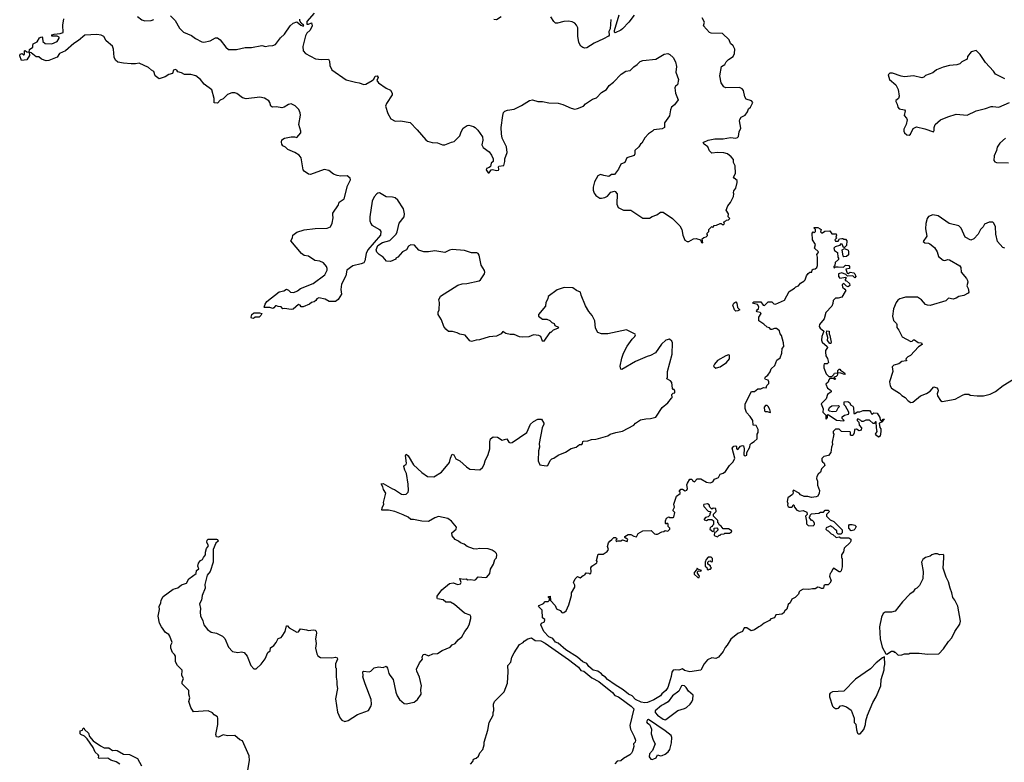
# Model space of a CAD drawing. Extents: x 2293139 to 2515392, y 824115 to 1006937.
# Tile 343 of 417: x 2444657 to 2455349, y 878635 to 886693. Entities that reach past the tile are written whole.
import ezdxf

# ---------------------------------------------------------------- set-up
doc = ezdxf.new("R2010")
doc.units = 0

msp = doc.modelspace()

# ---------------------------------------------------------------- linework, layer by layer
at = {"layer": '0CON10XD'}
for points in [[(2446295, 886735), (2446344, 886685), (2446391, 886601), (2446435, 886558), (2446523, 886523), (2446565, 886490), (2446635, 886452), (2446655, 886448), (2446725, 886465), (2446785, 886498), (2446805, 886496), (2446833, 886475), (2446896, 886396), (2446925, 886371), (2447010, 886370), (2447105, 886392), (2447175, 886390), (2447285, 886412), (2447325, 886402), (2447358, 886408), (2447405, 886413), (2447434, 886426), (2447489, 886495), (2447534, 886535), (2447593, 886625), (2447625, 886654), (2447665, 886670), (2447709, 886635), (2447728, 886625), (2447742, 886625), (2447740, 886635), (2447714, 886654), (2447700, 886680), (2447698, 886698)], [(2447856, 886764), (2447775, 886673), (2447774, 886644), (2447795, 886646), (2447825, 886660), (2447833, 886625), (2447810, 886580), (2447775, 886547), (2447760, 886520), (2447732, 886402), (2447734, 886354), (2447762, 886325), (2447870, 886270), (2447935, 886261), (2448010, 886265), (2448020, 886245), (2448024, 886195), (2448048, 886148), (2448202, 886042), (2448305, 886014), (2448345, 886010), (2448395, 885990), (2448415, 885992), (2448485, 886033), (2448503, 886047), (2448519, 886081), (2448539, 886085), (2448551, 886065), (2448537, 886035), (2448555, 886008), (2448635, 885950), (2448685, 885927), (2448703, 885895), (2448701, 885879), (2448641, 885785), (2448631, 885755), (2448654, 885675), (2448687, 885617), (2448734, 885594), (2448794, 885596), (2448898, 885578), (2448975, 885500), (2449068, 885388), (2449085, 885377), (2449135, 885361), (2449195, 885356), (2449247, 885337), (2449275, 885337), (2449345, 885366), (2449375, 885372), (2449396, 885395), (2449436, 885434), (2449450, 885475), (2449474, 885515), (2449515, 885547), (2449535, 885548), (2449585, 885536), (2449604, 885525), (2449634, 885495), (2449682, 885422), (2449686, 885385), (2449676, 885335), (2449689, 885305), (2449755, 885260), (2449780, 885225), (2449798, 885185), (2449799, 885155), (2449778, 885135), (2449768, 885102), (2449755, 885088), (2449725, 885078), (2449724, 885064), (2449745, 885030), (2449755, 885030), (2449777, 885063), (2449791, 885069), (2449835, 885057), (2449855, 885060), (2449862, 885068), (2449857, 885095), (2449862, 885105), (2449915, 885110), (2449926, 885155), (2449927, 885185), (2449949, 885251), (2449944, 885315), (2449897, 885407), (2449888, 885455), (2449887, 885525), (2449903, 885655), (2449912, 885685), (2449925, 885700), (2449955, 885713), (2450025, 885723), (2450106, 885764), (2450195, 885816), (2450225, 885822), (2450284, 885804), (2450335, 885807), (2450405, 885790), (2450505, 885786), (2450554, 885774), (2450645, 885734), (2450685, 885724), (2450715, 885728), (2450778, 885755), (2450801, 885779), (2450879, 885831), (2450921, 885845), (2450976, 885905), (2451029, 885935), (2451059, 885981), (2451105, 886016), (2451187, 886103), (2451240, 886135), (2451288, 886142), (2451325, 886183), (2451364, 886206), (2451395, 886239), (2451425, 886249), (2451565, 886266), (2451655, 886321), (2451695, 886326), (2451716, 886316), (2451752, 886282), (2451777, 886235), (2451790, 886185), (2451784, 886125), (2451810, 886045), (2451802, 885988), (2451777, 885973), (2451770, 885955), (2451780, 885895), (2451808, 885825), (2451769, 885771), (2451736, 885744), (2451723, 885715), (2451715, 885650), (2451660, 885575), (2451661, 885525), (2451635, 885508), (2451545, 885500), (2451528, 885482), (2451487, 885455), (2451445, 885410), (2451412, 885355), (2451397, 885343), (2451380, 885315), (2451338, 885275), (2451337, 885237), (2451329, 885221), (2451252, 885195), (2451228, 885145), (2451186, 885124), (2451160, 885070), (2451115, 885013), (2451085, 885012), (2451055, 884993), (2451001, 885001), (2450965, 885012), (2450935, 884998), (2450899, 884935), (2450884, 884875), (2450884, 884844), (2450895, 884810), (2450905, 884798), (2450914, 884784), (2450958, 884758), (2450975, 884756), (2451012, 884765), (2451040, 884780), (2451075, 884821), (2451115, 884832), (2451125, 884830), (2451144, 884805), (2451140, 884690), (2451155, 884657), (2451215, 884628), (2451295, 884627), (2451425, 884539), (2451495, 884540), (2451525, 884559), (2451575, 884576), (2451615, 884606), (2451646, 884606), (2451747, 884537), (2451825, 884458), (2451847, 884415), (2451858, 884355), (2451880, 884300), (2451905, 884286), (2451923, 884287), (2451973, 884317), (2452005, 884320), (2452050, 884305), (2452060, 884275), (2452075, 884272), (2452070, 884315), (2452085, 884330), (2452112, 884338), (2452125, 884350), (2452127, 884357), (2452120, 884365), (2452123, 884377), (2452140, 884395), (2452140, 884415), (2452170, 884445), (2452178, 884448), (2452185, 884440), (2452200, 884460), (2452225, 884463), (2452265, 884480), (2452275, 884480), (2452285, 884470), (2452305, 884470), (2452310, 884485), (2452300, 884495), (2452325, 884510), (2452333, 884517), (2452355, 884520), (2452368, 884535), (2452352, 884555), (2452353, 884585), (2452328, 884625), (2452346, 884674), (2452375, 884708), (2452410, 884775), (2452412, 884805), (2452408, 884815), (2452412, 884835), (2452434, 884866), (2452450, 884925), (2452447, 884947), (2452415, 884972), (2452410, 884985), (2452430, 885025), (2452427, 885107), (2452407, 885145), (2452407, 885175), (2452384, 885205), (2452345, 885238), (2452305, 885249), (2452235, 885254), (2452175, 885246), (2452149, 885269), (2452130, 885315), (2452091, 885341), (2452081, 885355), (2452087, 885365), (2452135, 885385), (2452205, 885399), (2452295, 885402), (2452375, 885414), (2452435, 885406), (2452453, 885415), (2452463, 885425), (2452470, 885475), (2452490, 885515), (2452473, 885595), (2452478, 885612), (2452492, 885635), (2452534, 885656), (2452562, 885695), (2452572, 885725), (2452592, 885745), (2452618, 885795), (2452604, 885814)], [(2451329, 886741), (2451272, 886665), (2451205, 886595), (2451185, 886579), (2451125, 886552), (2451118, 886558), (2451118, 886575), (2451167, 886745)], [(2445033, 886537), (2445098, 886542), (2445129, 886555), (2445127, 886635), (2445138, 886702)], [(2445937, 886727), (2445985, 886691), (2446015, 886680), (2446085, 886684), (2446114, 886696)], [(2449885, 886724), (2449835, 886691), (2449805, 886696)], [(2451076, 886695), (2451068, 886595), (2451054, 886565), (2451060, 886525), (2451052, 886515), (2450996, 886484), (2450895, 886439), (2450815, 886389), (2450794, 886384), (2450771, 886391), (2450752, 886405), (2450730, 886445), (2450719, 886515), (2450718, 886605), (2450705, 886635), (2450685, 886655), (2450655, 886671), (2450615, 886678), (2450565, 886674), (2450496, 886654), (2450477, 886657), (2450456, 886675), (2450425, 886725)], [(2452604, 885814), (2452545, 885830), (2452532, 885855), (2452519, 885925), (2452504, 885944), (2452474, 885956), (2452325, 885953), (2452304, 885964), (2452275, 886010), (2452259, 886085), (2452280, 886185), (2452314, 886206), (2452330, 886235), (2452355, 886260), (2452405, 886294), (2452421, 886325), (2452422, 886372), (2452405, 886408), (2452376, 886436), (2452360, 886475), (2452290, 886545), (2452165, 886547), (2452148, 886555), (2452082, 886625), (2452092, 886665), (2452070, 886715)], [(2449445, 881015), (2449424, 881034), (2449385, 881052), (2449355, 881093), (2449351, 881125), (2449396, 881165), (2449402, 881185), (2449345, 881253), (2449305, 881281), (2449205, 881302), (2449165, 881288), (2449095, 881249), (2449025, 881252), (2448935, 881269), (2448905, 881268), (2448874, 881294), (2448821, 881321), (2448730, 881355), (2448661, 881371), (2448591, 881371), (2448594, 881396), (2448612, 881435), (2448608, 881455), (2448632, 881555), (2448607, 881597), (2448602, 881625), (2448582, 881658), (2448605, 881659), (2448704, 881604), (2448727, 881597), (2448803, 881543), (2448825, 881540), (2448855, 881546), (2448876, 881565), (2448880, 881585), (2448874, 881654), (2448858, 881768), (2448840, 881805), (2448830, 881845), (2448832, 881855), (2448853, 881867), (2448859, 881881), (2448848, 881965), (2448855, 881978), (2448875, 881962), (2448935, 881864), (2449025, 881780), (2449085, 881736), (2449155, 881733), (2449238, 881782), (2449325, 881887), (2449335, 881935), (2449355, 881979), (2449370, 881970), (2449395, 881929), (2449436, 881906), (2449510, 881840), (2449545, 881817), (2449655, 881808), (2449683, 881835), (2449702, 881865), (2449712, 881905), (2449745, 881975), (2449764, 882035), (2449764, 882114), (2449771, 882145), (2449800, 882165), (2449845, 882163), (2449895, 882131), (2449946, 882146), (2449969, 882109), (2449985, 882103), (2450005, 882107), (2450163, 882215), (2450204, 882305), (2450235, 882332), (2450285, 882357), (2450325, 882358), (2450350, 882315), (2450350, 882305), (2450330, 882265), (2450300, 882095), (2450302, 882055), (2450291, 882015), (2450286, 881905), (2450305, 881862), (2450375, 881853), (2450393, 881857), (2450419, 881911), (2450435, 881927), (2450456, 881934), (2450505, 881968), (2450585, 882002), (2450645, 882040), (2450700, 882055), (2450735, 882082), (2450760, 882085), (2450770, 882095), (2450772, 882115), (2450779, 882121), (2450826, 882124), (2450865, 882137), (2450915, 882140), (2450942, 882148), (2451045, 882178), (2451070, 882195), (2451130, 882215), (2451205, 882228), (2451325, 882292), (2451344, 882316), (2451398, 882352), (2451457, 882363), (2451506, 882364), (2451565, 882380), (2451634, 882486), (2451697, 882535), (2451737, 882585), (2451742, 882595), (2451740, 882625), (2451755, 882640), (2451770, 882645), (2451772, 882662), (2451765, 882680), (2451755, 882680), (2451745, 882690), (2451738, 882758), (2451724, 882775), (2451686, 882795), (2451692, 882815), (2451692, 882875), (2451741, 883065), (2451745, 883185), (2451740, 883205), (2451715, 883225), (2451673, 883217), (2451625, 883171), (2451560, 883080), (2451509, 883051), (2451470, 883040), (2451345, 882984), (2451195, 882898), (2451185, 882900), (2451177, 882935), (2451195, 883022), (2451215, 883076), (2451255, 883150), (2451308, 883225), (2451338, 883255), (2451346, 883275), (2451342, 883282), (2451245, 883328), (2451044, 883284), (2450975, 883283), (2450935, 883300), (2450910, 883345), (2450904, 883425), (2450875, 883485), (2450838, 883528), (2450800, 883590), (2450754, 883704), (2450748, 883735), (2450705, 883754), (2450665, 883783), (2450571, 883789), (2450495, 883763), (2450395, 883690), (2450392, 883665), (2450372, 883625), (2450367, 883583), (2450290, 883495), (2450290, 883475), (2450334, 883444), (2450383, 883443), (2450415, 883428), (2450435, 883408), (2450460, 883395), (2450470, 883375), (2450508, 883355), (2450498, 883342), (2450450, 883325), (2450425, 883300), (2450415, 883300), (2450345, 883200), (2450334, 883204), (2450318, 883255), (2450295, 883268), (2450235, 883272), (2450185, 883252), (2450115, 883248), (2450085, 883252), (2450025, 883278), (2449985, 883278), (2449935, 883288), (2449905, 883308), (2449884, 883286), (2449835, 883260), (2449755, 883252), (2449652, 883218), (2449614, 883216), (2449565, 883202), (2449545, 883210), (2449495, 883270), (2449435, 883282), (2449407, 883297), (2449358, 883308), (2449315, 883308), (2449284, 883335), (2449264, 883364), (2449238, 883438), (2449201, 883495), (2449202, 883518), (2449214, 883546), (2449216, 883625), (2449210, 883655), (2449226, 883694), (2449415, 883813), (2449462, 883828), (2449511, 883829), (2449645, 883858), (2449660, 883870), (2449704, 883935), (2449708, 883955), (2449703, 883973), (2449669, 884029), (2449647, 884137), (2449635, 884155), (2449622, 884162), (2449565, 884162), (2449487, 884187), (2449355, 884200), (2449325, 884194), (2449274, 884166), (2449165, 884184), (2449097, 884173), (2449045, 884176), (2448993, 884193), (2448945, 884246), (2448905, 884249), (2448878, 884235), (2448858, 884195), (2448815, 884174), (2448765, 884117), (2448742, 884105), (2448740, 884095), (2448685, 884068), (2448642, 884072), (2448605, 884118), (2448560, 884145), (2448535, 884170), (2448528, 884195), (2448547, 884243), (2448596, 884274), (2448675, 884299), (2448744, 884365), (2448758, 884392), (2448779, 884485), (2448832, 884555), (2448836, 884585), (2448825, 884640), (2448764, 884735), (2448735, 884760), (2448705, 884768), (2448635, 884771), (2448565, 884814), (2448545, 884812), (2448535, 884804), (2448505, 884770), (2448483, 884725), (2448459, 884555), (2448461, 884509), (2448470, 884480), (2448481, 884465), (2448565, 884418), (2448579, 884395), (2448574, 884356), (2448436, 884195), (2448419, 884155), (2448404, 884075), (2448393, 884055), (2448367, 884043), (2448275, 884021), (2448208, 883975), (2448198, 883915), (2448151, 883825), (2448143, 883765), (2448152, 883715), (2448115, 883657), (2448085, 883636), (2448034, 883634), (2448017, 883637), (2447975, 883661), (2447904, 883676), (2447884, 883666), (2447872, 883645), (2447855, 883630), (2447826, 883624), (2447805, 883607), (2447735, 883578), (2447715, 883578), (2447702, 883595), (2447685, 883603), (2447625, 883553), (2447605, 883549), (2447532, 883558), (2447514, 883554), (2447495, 883578), (2447465, 883580), (2447445, 883590), (2447435, 883590), (2447416, 883565), (2447405, 883561), (2447375, 883571), (2447315, 883570), (2447311, 883575), (2447321, 883605), (2447341, 883635), (2447475, 883740), (2447525, 883750), (2447555, 883769), (2447575, 883760), (2447598, 883738), (2447635, 883733), (2447675, 883752), (2447705, 883776), (2447845, 883829), (2447969, 883925), (2447997, 883975), (2447997, 883995), (2447988, 884015), (2447955, 884056), (2447915, 884074), (2447862, 884082), (2447795, 884126), (2447745, 884136), (2447716, 884155), (2447601, 884295), (2447618, 884325), (2447623, 884355), (2447665, 884387), (2447745, 884412), (2447866, 884426), (2447995, 884430), (2448033, 884447), (2448052, 884485), (2448062, 884545), (2448056, 884575), (2448059, 884595), (2448119, 884685), (2448128, 884715), (2448181, 884749), (2448218, 884892), (2448248, 884955), (2448244, 884975), (2448215, 885000), (2448145, 884996), (2448105, 885002), (2448065, 885018), (2448015, 885056), (2447965, 885067), (2447816, 885014), (2447795, 885016), (2447745, 885050), (2447734, 885064), (2447713, 885193), (2447692, 885225), (2447645, 885252), (2447569, 885285), (2447545, 885310), (2447515, 885325), (2447504, 885344), (2447500, 885365), (2447505, 885388), (2447534, 885406), (2447605, 885422), (2447643, 885423), (2447665, 885414), (2447709, 885465), (2447709, 885485), (2447689, 885555), (2447705, 885658), (2447704, 885684), (2447689, 885719), (2447650, 885760), (2447605, 885779), (2447575, 885772), (2447530, 885745), (2447505, 885738), (2447445, 885746), (2447404, 885744), (2447385, 885755), (2447373, 885795), (2447362, 885812), (2447315, 885841), (2447265, 885851), (2447115, 885833), (2447075, 885846), (2447015, 885893), (2446995, 885901), (2446961, 885899), (2446915, 885880), (2446865, 885836), (2446835, 885820), (2446805, 885788), (2446770, 885790), (2446769, 885839), (2446745, 885933), (2446659, 885995), (2446620, 886045), (2446570, 886085), (2446515, 886097), (2446448, 886098), (2446415, 886118), (2446375, 886127), (2446362, 886145), (2446345, 886154), (2446326, 886145), (2446315, 886111), (2446275, 886099), (2446235, 886072), (2446171, 886051), (2446129, 886085), (2446113, 886133), (2446088, 886145), (2446056, 886175), (2445955, 886222), (2445915, 886215), (2445866, 886216), (2445785, 886221), (2445724, 886234), (2445697, 886255), (2445684, 886285), (2445675, 886375), (2445666, 886405), (2445597, 886465), (2445570, 886510), (2445540, 886525), (2445495, 886532), (2445365, 886526), (2445295, 886468), (2445245, 886435), (2445155, 886357), (2445088, 886325), (2445063, 886285), (2444975, 886251), (2444945, 886248), (2444895, 886264), (2444865, 886290), (2444835, 886292), (2444780, 886335), (2444765, 886340), (2444760, 886340), (2444763, 886305), (2444733, 886257), (2444675, 886252), (2444657, 886303), (2444661, 886319), (2444685, 886328), (2444703, 886313), (2444710, 886315), (2444710, 886355), (2444715, 886358), (2444733, 886343), (2444760, 886340), (2444765, 886370), (2444800, 886395), (2444798, 886412), (2444805, 886430), (2444848, 886452), (2444873, 886495), (2444885, 886503), (2444896, 886506), (2444905, 886498), (2444910, 886455), (2444935, 886436), (2445005, 886432), (2445064, 886456), (2445086, 886494), (2445084, 886504), (2445065, 886513), (2445007, 886515), (2445005, 886528), (2445033, 886537)], [(2455355, 886052), (2455255, 886102), (2455232, 886135), (2455145, 886230), (2455086, 886316), (2455045, 886358), (2454990, 886345), (2454950, 886295), (2454946, 886264), (2454890, 886235), (2454867, 886213), (2454835, 886202), (2454755, 886198), (2454685, 886178), (2454612, 886148), (2454575, 886118), (2454495, 886087), (2454475, 886070), (2454455, 886063), (2454365, 886083), (2454265, 886073), (2454229, 886079), (2454135, 886112), (2454108, 886112), (2454090, 886095), (2454104, 886044), (2454170, 885985), (2454196, 885935), (2454208, 885862), (2454200, 885840), (2454172, 885815), (2454170, 885805), (2454186, 885775), (2454192, 885745), (2454207, 885727), (2454264, 885714), (2454273, 885705), (2454262, 885655), (2454288, 885625), (2454294, 885605), (2454284, 885556), (2454257, 885505), (2454257, 885485), (2454264, 885464), (2454290, 885445), (2454315, 885442), (2454329, 885451), (2454358, 885512), (2454395, 885530), (2454485, 885510), (2454582, 885478), (2454589, 885491), (2454587, 885525), (2454597, 885555), (2454655, 885608), (2454735, 885641), (2454825, 885668), (2454945, 885656), (2455045, 885706)], [(2455045, 885706), (2455145, 885729), (2455205, 885750), (2455225, 885753), (2455290, 885745), (2455405, 885794)], [(2455362, 885408), (2455300, 885355), (2455271, 885309), (2455265, 885275), (2455240, 885215), (2455236, 885165), (2455245, 885152), (2455264, 885144), (2455395, 885141)], [(2455355, 884214), (2455335, 884221), (2455275, 884285), (2455258, 884365), (2455255, 884445), (2455237, 884487), (2455225, 884497), (2455185, 884498), (2455135, 884476), (2455119, 884445), (2455091, 884415), (2455065, 884365), (2455018, 884315), (2454985, 884301), (2454925, 884332), (2454882, 884432), (2454857, 884457), (2454751, 884481), (2454631, 884565), (2454575, 884577), (2454525, 884558), (2454510, 884535), (2454499, 884481), (2454492, 884425), (2454509, 884345), (2454470, 884285), (2454485, 884273), (2454525, 884270), (2454542, 884262), (2454591, 884221), (2454619, 884175), (2454635, 884123), (2454684, 884084), (2454705, 884081), (2454735, 884091), (2454755, 884089), (2454865, 884023), (2454876, 884005), (2454882, 883955), (2454940, 883885), (2454950, 883865), (2454953, 883845), (2454944, 883805), (2454956, 883776), (2454963, 883735), (2454958, 883725), (2454911, 883699), (2454855, 883688), (2454825, 883670), (2454795, 883662), (2454745, 883670), (2454715, 883641), (2454545, 883591), (2454515, 883594), (2454495, 883604), (2454452, 883655), (2454405, 883682), (2454278, 883682), (2454242, 883672), (2454215, 883664), (2454195, 883650), (2454176, 883625), (2454146, 883555), (2454137, 883475), (2454145, 883430), (2454179, 883395), (2454184, 883385), (2454182, 883352), (2454203, 883325), (2454242, 883252), (2454335, 883200), (2454350, 883205), (2454365, 883220), (2454375, 883220), (2454415, 883192), (2454450, 883185), (2454457, 883167), (2454417, 883143), (2454331, 883049), (2454303, 883035), (2454282, 883015), (2454280, 883005), (2454290, 882995), (2454285, 882990), (2454235, 882983), (2454205, 882960), (2454150, 882945), (2454138, 882935), (2454133, 882925), (2454139, 882875), (2454101, 882765), (2454109, 882719), (2454125, 882696), (2454212, 882642), (2454237, 882617), (2454274, 882594), (2454305, 882559), (2454335, 882541), (2454355, 882544), (2454438, 882612), (2454503, 882637), (2454546, 882664), (2454585, 882710), (2454615, 882700), (2454628, 882685), (2454630, 882665), (2454622, 882635), (2454625, 882610), (2454655, 882561), (2454675, 882550), (2454815, 882574), (2454895, 882620), (2454922, 882628), (2454965, 882628), (2454978, 882618), (2455055, 882610), (2455125, 882611), (2455195, 882629), (2455255, 882660), (2455336, 882724), (2455449, 882791)], [(2451475, 879284), (2451445, 879280), (2451405, 879287), (2451344, 879315), (2451307, 879357), (2451267, 879375), (2451210, 879420), (2451125, 879475), (2451042, 879535), (2451020, 879560), (2450988, 879575), (2450976, 879596), (2450934, 879624), (2450885, 879635), (2450837, 879675), (2450815, 879708), (2450773, 879725), (2450716, 879776), (2450587, 879855), (2450506, 879926), (2450475, 879939), (2450447, 879977), (2450405, 879995), (2450349, 880055), (2450317, 880125), (2450324, 880146), (2450355, 880160), (2450358, 880185), (2450333, 880203), (2450330, 880285), (2450292, 880325), (2450297, 880337), (2450345, 880358), (2450365, 880380), (2450395, 880380), (2450410, 880395), (2450410, 880415), (2450400, 880425), (2450400, 880435), (2450416, 880436), (2450422, 880392), (2450472, 880335), (2450485, 880302), (2450525, 880282), (2450548, 880258), (2450565, 880262), (2450590, 880280), (2450622, 880345), (2450648, 880445), (2450648, 880475), (2450687, 880535), (2450687, 880557), (2450670, 880585), (2450688, 880625), (2450715, 880652), (2450745, 880638), (2450775, 880662), (2450795, 880670), (2450808, 880692), (2450837, 880687), (2450845, 880680), (2450858, 880682), (2450862, 880705), (2450858, 880745), (2450872, 880765), (2450925, 880800), (2450928, 880815), (2450920, 880825), (2450940, 880895), (2450995, 880892), (2451035, 880922), (2451050, 880945), (2451040, 880975), (2451051, 881015), (2451064, 881036), (2451089, 881051), (2451110, 881075), (2451126, 881076), (2451138, 881068), (2451140, 881055), (2451130, 881045), (2451135, 881030), (2451152, 881038), (2451185, 881038), (2451205, 881048), (2451255, 881030), (2451260, 881055), (2451242, 881062), (2451230, 881075), (2451230, 881085), (2451264, 881106), (2451295, 881108), (2451325, 881088), (2451355, 881082), (2451374, 881116), (2451425, 881147), (2451515, 881150), (2451550, 881115), (2451565, 881110), (2451585, 881112), (2451630, 881135), (2451652, 881138), (2451665, 881150), (2451695, 881142), (2451717, 881163), (2451718, 881175), (2451700, 881195), (2451698, 881218), (2451685, 881230), (2451675, 881220), (2451670, 881225), (2451670, 881255), (2451680, 881285), (2451705, 881300), (2451715, 881290), (2451755, 881290), (2451760, 881295), (2451770, 881345), (2451753, 881363), (2451752, 881375), (2451768, 881405), (2451760, 881435), (2451788, 881522), (2451828, 881552), (2451830, 881565), (2451820, 881575), (2451835, 881598), (2451855, 881598), (2451885, 881582), (2451903, 881587), (2451909, 881605), (2451903, 881645), (2451908, 881665), (2451935, 881708), (2451955, 881707), (2451964, 881694), (2451985, 881680), (2452015, 881712), (2452055, 881712), (2452114, 881674), (2452155, 881666), (2452183, 881677), (2452204, 881706), (2452244, 881726), (2452265, 881761), (2452297, 881773), (2452320, 881790), (2452364, 881855), (2452406, 881895), (2452424, 881935), (2452394, 882045), (2452412, 882065), (2452435, 882070), (2452442, 882062), (2452440, 882035), (2452455, 882030), (2452484, 882066), (2452505, 882073), (2452519, 882069), (2452524, 882035), (2452520, 881975), (2452524, 881964), (2452535, 881960), (2452552, 881968), (2452553, 881997), (2452587, 882055), (2452588, 882085), (2452603, 882097), (2452632, 882115), (2452664, 882146), (2452664, 882195), (2452678, 882215), (2452677, 882245), (2452655, 882288), (2452622, 882295), (2452618, 882345), (2452589, 882389), (2452549, 882429), (2452534, 882474), (2452536, 882525), (2452605, 882660), (2452635, 882658), (2452673, 882687), (2452705, 882688), (2452735, 882702), (2452765, 882700), (2452770, 882725), (2452792, 882745), (2452793, 882763), (2452785, 882780), (2452755, 882790), (2452748, 882805), (2452755, 882818), (2452782, 882835), (2452807, 882873), (2452818, 882905), (2452859, 882941), (2452881, 882999), (2452917, 883025), (2452934, 883075), (2452936, 883124), (2452954, 883146), (2452950, 883185), (2452929, 883265), (2452916, 883285), (2452908, 883318), (2452875, 883343), (2452855, 883343), (2452825, 883330), (2452815, 883332), (2452800, 883350), (2452775, 883357), (2452739, 883389), (2452682, 883425), (2452684, 883466), (2452710, 883505), (2452700, 883515), (2452664, 883524), (2452658, 883535), (2452664, 883546), (2452680, 883555), (2452683, 883577), (2452671, 883601), (2452625, 883612), (2452620, 883625), (2452628, 883632), (2452705, 883630), (2452730, 883595), (2452745, 883592), (2452785, 883630), (2452825, 883630), (2452845, 883610), (2452865, 883608), (2452961, 883649), (2453012, 883745), (2453070, 883780), (2453084, 883796), (2453113, 883807), (2453135, 883833), (2453173, 883855), (2453188, 883872), (2453203, 883915), (2453221, 883939), (2453238, 883952), (2453260, 883955), (2453262, 883978), (2453273, 883987), (2453295, 883990), (2453314, 884006), (2453322, 884025), (2453322, 884115), (2453312, 884145), (2453328, 884162), (2453330, 884175), (2453290, 884215), (2453300, 884255), (2453268, 884305), (2453263, 884377), (2453275, 884390), (2453285, 884382), (2453300, 884395), (2453300, 884415), (2453285, 884430), (2453285, 884440), (2453325, 884437), (2453350, 884425), (2453360, 884415), (2453353, 884393), (2453365, 884380), (2453375, 884380), (2453402, 884398), (2453455, 884402), (2453478, 884368), (2453525, 884370), (2453528, 884355), (2453520, 884335), (2453530, 884325), (2453510, 884305), (2453515, 884290), (2453545, 884290), (2453560, 884315), (2453585, 884320), (2453595, 884320), (2453605, 884310), (2453625, 884310), (2453640, 884295), (2453637, 884243), (2453615, 884220), (2453602, 884222), (2453588, 884258), (2453575, 884260), (2453558, 884242), (2453513, 884227), (2453500, 884215), (2453505, 884190), (2453537, 884167), (2453540, 884115), (2453550, 884105), (2453548, 884092), (2453513, 884057), (2453510, 884025), (2453500, 884015), (2453500, 884005), (2453505, 884000), (2453518, 884012), (2453545, 884011), (2453603, 884007), (2453625, 884030), (2453660, 884025), (2453670, 884015), (2453670, 883995), (2453630, 883985), (2453642, 883942), (2453655, 883940), (2453675, 883952), (2453717, 883947), (2453727, 883937), (2453738, 883905), (2453725, 883892), (2453703, 883913), (2453645, 883910), (2453628, 883928), (2453585, 883948), (2453550, 883935), (2453550, 883905), (2453565, 883890), (2453628, 883898), (2453630, 883885), (2453620, 883875), (2453620, 883865), (2453635, 883860), (2453669, 883829), (2453672, 883808), (2453653, 883793), (2453635, 883800), (2453605, 883830), (2453590, 883815), (2453592, 883792), (2453619, 883769), (2453628, 883755), (2453622, 883745), (2453585, 883682), (2453545, 883670), (2453518, 883672), (2453490, 883645), (2453488, 883615), (2453476, 883584), (2453410, 883515), (2453392, 883448), (2453342, 883385), (2453340, 883365), (2453348, 883345), (2453390, 883315), (2453369, 883255), (2453366, 883216), (2453373, 883195), (2453427, 883147), (2453430, 883135), (2453408, 883102), (2453406, 883085), (2453411, 883045), (2453430, 883015), (2453440, 882975), (2453425, 882960), (2453395, 882960), (2453388, 882945), (2453388, 882915), (2453415, 882850), (2453445, 882820), (2453475, 882820), (2453498, 882842), (2453505, 882858), (2453540, 882860), (2453540, 882885), (2453555, 882900), (2453565, 882900), (2453570, 882890), (2453613, 882863), (2453620, 882845), (2453615, 882842), (2453575, 882858), (2453540, 882860), (2453535, 882832), (2453525, 882822), (2453500, 882815), (2453518, 882792), (2453505, 882790), (2453495, 882800), (2453455, 882800), (2453443, 882787), (2453435, 882760), (2453412, 882738), (2453428, 882695), (2453460, 882675), (2453470, 882665), (2453470, 882655), (2453430, 882625), (2453415, 882580), (2453362, 882525), (2453382, 882472), (2453380, 882435), (2453412, 882402), (2453410, 882365), (2453415, 882360), (2453428, 882375), (2453430, 882405), (2453435, 882408), (2453528, 882348), (2453605, 882340), (2453610, 882345), (2453590, 882365), (2453588, 882385), (2453615, 882402), (2453657, 882413), (2453660, 882425), (2453660, 882435), (2453625, 882500), (2453610, 882515), (2453610, 882545), (2453649, 882549), (2453672, 882535), (2453680, 882515), (2453705, 882500), (2453712, 882485), (2453715, 882420), (2453725, 882420), (2453755, 882438), (2453782, 882438), (2453818, 882452), (2453885, 882452), (2453900, 882435), (2453902, 882422), (2453915, 882410), (2453933, 882427), (2453968, 882425), (2453997, 882377), (2454002, 882352), (2454012, 882342), (2454018, 882342), (2454035, 882360), (2454048, 882358), (2454020, 882325), (2453990, 882315), (2453998, 882268), (2454010, 882255), (2454010, 882225), (2454000, 882175), (2453985, 882162), (2453961, 882181), (2453952, 882195), (2453970, 882225), (2453960, 882265), (2453958, 882328), (2453952, 882328), (2453938, 882312), (2453925, 882310), (2453887, 882347), (2453845, 882348), (2453815, 882332), (2453803, 882333), (2453790, 882345)], [(2453605, 884120), (2453598, 884128), (2453590, 884195), (2453615, 884210), (2453653, 884193), (2453659, 884179), (2453657, 884143), (2453635, 884122), (2453605, 884120)], [(2452435, 883530), (2452420, 883545), (2452402, 883595), (2452413, 883617), (2452435, 883630), (2452446, 883616), (2452452, 883572), (2452477, 883545), (2452455, 883534), (2452435, 883530)], [(2447195, 883451), (2447175, 883453), (2447170, 883465), (2447179, 883495), (2447195, 883509), (2447205, 883514), (2447263, 883513), (2447286, 883506), (2447275, 883484), (2447256, 883464), (2447215, 883464), (2447195, 883451)], [(2453465, 883180), (2453455, 883180), (2453431, 883211), (2453433, 883245), (2453418, 883295), (2453423, 883317), (2453448, 883315), (2453447, 883285), (2453456, 883265), (2453470, 883195), (2453465, 883180)], [(2452215, 882913), (2452225, 882914), (2452265, 882926), (2452334, 882975), (2452365, 883012), (2452365, 883052), (2452355, 883057), (2452325, 883046), (2452235, 882996), (2452201, 882955), (2452193, 882935), (2452198, 882925), (2452215, 882913)], [(2452805, 882430), (2452810, 882435), (2452802, 882465), (2452786, 882496), (2452775, 882508), (2452755, 882508), (2452741, 882489), (2452745, 882450), (2452753, 882443), (2452775, 882442), (2452805, 882430)], [(2453485, 882438), (2453450, 882445), (2453442, 882455), (2453452, 882485), (2453477, 882503), (2453548, 882508), (2453560, 882495), (2453543, 882477), (2453525, 882440), (2453485, 882438)], [(2453790, 882345), (2453765, 882360), (2453752, 882358), (2453750, 882345), (2453770, 882325), (2453772, 882292), (2453800, 882265), (2453795, 882240), (2453775, 882232), (2453745, 882250), (2453722, 882248), (2453718, 882205), (2453705, 882182), (2453685, 882180), (2453680, 882185), (2453680, 882215), (2453675, 882220), (2453583, 882223), (2453555, 882250), (2453515, 882250), (2453490, 882225), (2453490, 882205), (2453500, 882195), (2453481, 882109), (2453482, 882085), (2453472, 882055), (2453467, 881995), (2453442, 881965), (2453388, 881952), (2453369, 881931), (2453368, 881905), (2453374, 881894), (2453395, 881880), (2453400, 881855), (2453365, 881820), (2453352, 881785), (2453327, 881763), (2453313, 881735), (2453310, 881715), (2453320, 881685), (2453321, 881641), (2453342, 881585), (2453340, 881555), (2453326, 881524), (2453306, 881514), (2453255, 881510), (2453215, 881520), (2453175, 881518), (2453135, 881538), (2453120, 881555), (2453062, 881588), (2453053, 881577), (2453058, 881555), (2453049, 881541), (2453000, 881505), (2452990, 881465), (2452998, 881445), (2452994, 881424), (2453001, 881411), (2453014, 881404), (2453037, 881403), (2453048, 881412), (2453055, 881430), (2453065, 881430), (2453070, 881405), (2453095, 881372), (2453125, 881360), (2453165, 881368), (2453205, 881350), (2453210, 881325), (2453190, 881305), (2453202, 881252), (2453203, 881223), (2453220, 881205), (2453275, 881200), (2453290, 881215), (2453287, 881227), (2453280, 881245), (2453265, 881260), (2453255, 881260), (2453230, 881295), (2453240, 881305), (2453242, 881318), (2453255, 881330), (2453335, 881340), (2453355, 881350), (2453385, 881350), (2453405, 881370), (2453435, 881370), (2453450, 881355), (2453420, 881325), (2453420, 881305), (2453457, 881267), (2453498, 881248), (2453588, 881158), (2453590, 881125), (2453575, 881110), (2453545, 881110), (2453530, 881125), (2453530, 881145), (2453518, 881158), (2453488, 881188), (2453475, 881190), (2453465, 881200), (2453415, 881180), (2453410, 881165), (2453425, 881150), (2453438, 881148), (2453470, 881115), (2453488, 881108), (2453523, 881073), (2453555, 881080), (2453575, 881070), (2453662, 881072), (2453682, 881055), (2453682, 881035), (2453675, 881020), (2453612, 880958), (2453602, 880918), (2453582, 880885), (2453582, 880855), (2453590, 880845), (2453590, 880755), (2453577, 880713), (2453568, 880702), (2453555, 880700), (2453495, 880740), (2453482, 880728), (2453470, 880695), (2453460, 880685), (2453452, 880655), (2453471, 880605), (2453455, 880577), (2453435, 880560), (2453405, 880562), (2453395, 880558), (2453388, 880545), (2453387, 880525), (2453379, 880521), (2453365, 880520), (2453342, 880532), (2453325, 880534), (2453295, 880517), (2453265, 880519), (2453225, 880509), (2453166, 880514), (2453133, 880497), (2453120, 880485), (2453115, 880460), (2453080, 880425), (2453042, 880405), (2453023, 880367), (2453003, 880347), (2452988, 880295), (2452965, 880280), (2452952, 880255), (2452935, 880243), (2452905, 880239), (2452870, 880235), (2452855, 880203), (2452815, 880190), (2452800, 880175), (2452743, 880145), (2452705, 880114), (2452684, 880106), (2452637, 880073), (2452602, 880062), (2452555, 880094), (2452525, 880094), (2452505, 880055), (2452456, 880034), (2452379, 879971), (2452341, 879905), (2452318, 879882), (2452295, 879836), (2452246, 879774), (2452215, 879762), (2452172, 879768), (2452125, 879745), (2452089, 879705), (2452053, 879635), (2451935, 879617), (2451875, 879632), (2451855, 879648), (2451815, 879633), (2451775, 879640), (2451755, 879634), (2451738, 879612), (2451732, 879565), (2451710, 879495), (2451694, 879445), (2451675, 879414), (2451631, 879379), (2451616, 879355), (2451545, 879314), (2451475, 879284)], [(2452235, 881080), (2452252, 881098), (2452265, 881100), (2452275, 881110), (2452307, 881113), (2452315, 881120), (2452365, 881120), (2452375, 881130), (2452385, 881130), (2452390, 881145), (2452355, 881170), (2452295, 881170), (2452276, 881196), (2452252, 881212), (2452250, 881225), (2452240, 881235), (2452238, 881258), (2452190, 881305), (2452192, 881328), (2452220, 881355), (2452215, 881388), (2452188, 881392), (2452175, 881380), (2452150, 881405), (2452145, 881430), (2452125, 881438), (2452088, 881432), (2452082, 881425), (2452085, 881410), (2452135, 881360), (2452160, 881355), (2452160, 881345), (2452150, 881335), (2452150, 881315), (2452135, 881300), (2452105, 881290), (2452090, 881275), (2452090, 881265), (2452115, 881260), (2452135, 881268), (2452175, 881268), (2452190, 881255), (2452190, 881215), (2452180, 881205), (2452178, 881192), (2452165, 881190), (2452155, 881180), (2452152, 881165), (2452185, 881140), (2452198, 881152), (2452200, 881175), (2452228, 881178), (2452240, 881165), (2452240, 881155), (2452218, 881132), (2452202, 881128), (2452200, 881095), (2452235, 881080)], [(2453688, 881148), (2453660, 881175), (2453660, 881205), (2453670, 881215), (2453697, 881217), (2453727, 881207), (2453740, 881195), (2453726, 881164), (2453715, 881153), (2453688, 881148)], [(2447132, 878528), (2447152, 878655), (2447150, 878705), (2447075, 878868), (2447047, 878877), (2446994, 878924), (2446915, 878922), (2446865, 878933), (2446815, 878908), (2446795, 878912), (2446786, 878935), (2446808, 879045), (2446810, 879115), (2446805, 879127), (2446769, 879149), (2446752, 879172), (2446705, 879193), (2446545, 879182), (2446515, 879228), (2446493, 879295), (2446504, 879335), (2446492, 879375), (2446492, 879415), (2446422, 879485), (2446421, 879509), (2446437, 879545), (2446418, 879575), (2446422, 879635), (2446372, 879685), (2446350, 879725), (2446348, 879785), (2446338, 879805), (2446318, 879825), (2446300, 879875), (2446298, 879905), (2446312, 879935), (2446286, 880005), (2446275, 880020), (2446240, 880045), (2446196, 880106), (2446176, 880145), (2446161, 880221), (2446176, 880294), (2446173, 880325), (2446190, 880365), (2446194, 880395), (2446214, 880435), (2446325, 880514), (2446373, 880527), (2446415, 880559), (2446470, 880580), (2446493, 880627), (2446572, 880685), (2446576, 880715), (2446603, 880735), (2446590, 880765), (2446597, 880795), (2446622, 880825), (2446644, 880836), (2446652, 880858), (2446673, 880885), (2446674, 880916), (2446686, 880954), (2446706, 880985), (2446691, 881025), (2446694, 881046), (2446702, 881058), (2446796, 881056), (2446805, 881052), (2446813, 881035), (2446787, 881013), (2446759, 880945), (2446759, 880805), (2446727, 880707), (2446693, 880667), (2446669, 880565), (2446670, 880525), (2446638, 880445), (2446633, 880395), (2446611, 880355), (2446621, 880305), (2446616, 880265), (2446620, 880225), (2446645, 880170), (2446656, 880126), (2446697, 880075), (2446735, 880047), (2446796, 880036), (2446860, 880005), (2446885, 879980), (2446926, 879886), (2446969, 879839), (2447025, 879828), (2447065, 879833), (2447095, 879828), (2447128, 879788), (2447167, 879685), (2447199, 879649), (2447225, 879648), (2447280, 879700), (2447323, 879757), (2447353, 879827), (2447376, 879845), (2447382, 879878), (2447417, 879903), (2447444, 879936), (2447463, 879977), (2447495, 879989), (2447508, 880002), (2447541, 880055), (2447554, 880115), (2447565, 880117), (2447584, 880094), (2447668, 880048), (2447685, 880050), (2447705, 880082), (2447773, 880073), (2447795, 880064), (2447845, 880072), (2447867, 880067), (2447877, 880057), (2447882, 880035), (2447868, 879975), (2447878, 879925), (2447870, 879875), (2447883, 879813), (2447895, 879790), (2447925, 879772), (2448045, 879768), (2448085, 879776), (2448105, 879770), (2448108, 879755), (2448088, 879705), (2448088, 879665), (2448092, 879655), (2448093, 879557), (2448102, 879515), (2448100, 879475), (2448107, 879435), (2448087, 879325), (2448110, 879180), (2448137, 879115), (2448155, 879093), (2448189, 879079), (2448225, 879087), (2448326, 879154), (2448445, 879198), (2448471, 879239), (2448479, 879265), (2448474, 879315), (2448407, 879485), (2448384, 879564), (2448386, 879574), (2448383, 879615), (2448390, 879625), (2448452, 879618), (2448470, 879625), (2448505, 879660), (2448555, 879670), (2448605, 879662), (2448637, 879677), (2448653, 879655), (2448665, 879600), (2448675, 879580), (2448712, 879535), (2448740, 879395), (2448757, 879355), (2448783, 879315), (2448834, 879274), (2448855, 879270), (2448941, 879289), (2448978, 879315), (2449018, 879375), (2449013, 879425), (2449020, 879465), (2448999, 879559), (2448970, 879625), (2448967, 879645), (2449000, 879715), (2449030, 879755), (2449028, 879775), (2449038, 879805), (2449055, 879809), (2449095, 879790), (2449145, 879811), (2449196, 879814), (2449245, 879848), (2449330, 879885), (2449355, 879908), (2449386, 879924), (2449417, 879963), (2449458, 879995), (2449492, 880055), (2449518, 880085), (2449538, 880128), (2449556, 880194), (2449556, 880216), (2449550, 880230), (2449488, 880255), (2449378, 880348), (2449335, 880372), (2449285, 880372), (2449255, 880397), (2449195, 880407), (2449189, 880415), (2449192, 880438), (2449240, 880505), (2449324, 880576), (2449365, 880584), (2449415, 880566), (2449445, 880570), (2449452, 880585), (2449435, 880628), (2449475, 880621), (2449504, 880626), (2449525, 880614), (2449555, 880620), (2449595, 880612), (2449610, 880620), (2449635, 880648), (2449715, 880641), (2449730, 880645), (2449762, 880685), (2449771, 880729), (2449804, 880785), (2449816, 880834), (2449836, 880854), (2449840, 880885), (2449835, 880900), (2449820, 880915), (2449787, 880937), (2449745, 880952), (2449655, 880956), (2449615, 880947), (2449585, 880950), (2449515, 880978), (2449482, 881002), (2449445, 881015)], [(2452135, 880720), (2452145, 880730), (2452158, 880732), (2452170, 880745), (2452160, 880755), (2452158, 880768), (2452130, 880785), (2452130, 880805), (2452142, 880818), (2452155, 880820), (2452165, 880810), (2452180, 880815), (2452180, 880845), (2452165, 880860), (2452135, 880860), (2452110, 880835), (2452100, 880805), (2452100, 880765), (2452118, 880748), (2452122, 880732), (2452135, 880720)], [(2454198, 879798), (2454235, 879802), (2454265, 879812), (2454315, 879812), (2454325, 879818), (2454425, 879818), (2454515, 879807), (2454637, 879813), (2454688, 879865), (2454742, 879945), (2454778, 879985), (2454812, 880055), (2454866, 880134), (2454873, 880165), (2454845, 880330), (2454814, 880394), (2454790, 880425), (2454781, 880475), (2454760, 880525), (2454742, 880595), (2454718, 880645), (2454685, 880740), (2454692, 880855), (2454692, 880882), (2454685, 880890), (2454645, 880888), (2454625, 880898), (2454595, 880898), (2454563, 880887), (2454545, 880872), (2454495, 880858), (2454464, 880836), (2454452, 880805), (2454470, 880705), (2454466, 880624), (2454428, 880555), (2454398, 880525), (2454378, 880515), (2454358, 880485), (2454322, 880458), (2454243, 880375), (2454164, 880276), (2454123, 880263), (2454057, 880263), (2454035, 880248), (2454015, 880210), (2453994, 880105), (2454000, 879975), (2454024, 879884), (2454062, 879812), (2454075, 879810), (2454125, 879840), (2454145, 879840), (2454155, 879830), (2454165, 879830), (2454198, 879798)], [(2452035, 880640), (2452040, 880655), (2452018, 880688), (2452018, 880702), (2452028, 880712), (2452055, 880710), (2452060, 880715), (2452022, 880732), (2452015, 880740), (2452008, 880722), (2451980, 880695), (2451980, 880675), (2452022, 880642), (2452035, 880640)], [(2449553, 878615), (2449578, 878645), (2449585, 878670), (2449615, 878680), (2449639, 878701), (2449654, 878736), (2449687, 878773), (2449701, 878825), (2449700, 878855), (2449740, 878985), (2449754, 879065), (2449797, 879145), (2449798, 879175), (2449806, 879196), (2449803, 879265), (2449813, 879295), (2449919, 879401), (2449954, 879495), (2449962, 879615), (2449959, 879685), (2449990, 879720), (2450002, 879775), (2450025, 879824), (2450085, 879914), (2450123, 879935), (2450135, 879951), (2450175, 879975), (2450216, 879986), (2450255, 879958), (2450315, 879952), (2450365, 879929), (2450615, 879749), (2450725, 879668), (2450751, 879631), (2450785, 879623), (2450870, 879550), (2450945, 879511), (2451095, 879394), (2451121, 879361), (2451159, 879345), (2451244, 879285), (2451298, 879245), (2451325, 879215), (2451282, 879035), (2451290, 878995), (2451331, 878915), (2451344, 878875), (2451339, 878855), (2451321, 878835), (2451328, 878805), (2451312, 878755), (2451302, 878735), (2451282, 878715), (2451215, 878675), (2451185, 878649), (2451144, 878646), (2451120, 878620)], [(2453785, 878942), (2453825, 878990), (2453843, 879045), (2453847, 879085), (2453863, 879145), (2453920, 879285), (2453957, 879345), (2454007, 879465), (2454013, 879535), (2454043, 879637), (2454043, 879665), (2454052, 879695), (2454048, 879778), (2454025, 879768), (2453958, 879715), (2453895, 879650), (2453735, 879536), (2453605, 879408), (2453485, 879398), (2453458, 879385), (2453452, 879375), (2453452, 879345), (2453483, 879245), (2453495, 879232), (2453515, 879220), (2453535, 879218), (2453549, 879221), (2453572, 879248), (2453592, 879252), (2453637, 879237), (2453685, 879200), (2453718, 879115), (2453720, 879065), (2453737, 879047), (2453743, 878987), (2453755, 878950), (2453763, 878943), (2453785, 878942)], [(2451665, 879096), (2451675, 879100), (2451805, 879196), (2451875, 879217), (2451899, 879231), (2451939, 879265), (2451955, 879290), (2451966, 879315), (2451971, 879365), (2451919, 879405), (2451895, 879446), (2451875, 879465), (2451855, 879469), (2451845, 879464), (2451814, 879405), (2451745, 879355), (2451698, 879292), (2451655, 879264), (2451625, 879253), (2451559, 879195), (2451557, 879175), (2451585, 879145), (2451645, 879103), (2451665, 879096)], [(2451525, 878666), (2451545, 878671), (2451568, 878685), (2451582, 878715), (2451615, 878706), (2451635, 878709), (2451665, 878722), (2451700, 878750), (2451716, 878775), (2451736, 878845), (2451740, 878905), (2451731, 878925), (2451666, 878976), (2451485, 879098), (2451475, 879095), (2451465, 879075), (2451472, 879062), (2451496, 879045), (2451509, 879025), (2451518, 878995), (2451516, 878945), (2451535, 878875), (2451558, 878835), (2451528, 878762), (2451498, 878725), (2451492, 878695), (2451510, 878670), (2451525, 878666)], [(2445745, 878614), (2445705, 878641), (2445647, 878657), (2445615, 878680), (2445520, 878675), (2445512, 878685), (2445516, 878705), (2445511, 878715), (2445478, 878745), (2445456, 878796), (2445389, 878889), (2445359, 878919), (2445322, 878935), (2445313, 878945), (2445312, 878978), (2445340, 878985), (2445342, 878998), (2445355, 879010), (2445362, 878992), (2445405, 878950), (2445416, 878915), (2445455, 878869), (2445533, 878813), (2445575, 878792), (2445625, 878792), (2445665, 878764), (2445695, 878768), (2445715, 878762), (2445785, 878722), (2445849, 878719), (2445938, 878675), (2445978, 878595)]]:
    msp.add_lwpolyline(points, dxfattribs=at)

doc.saveas('drawing.dxf')
